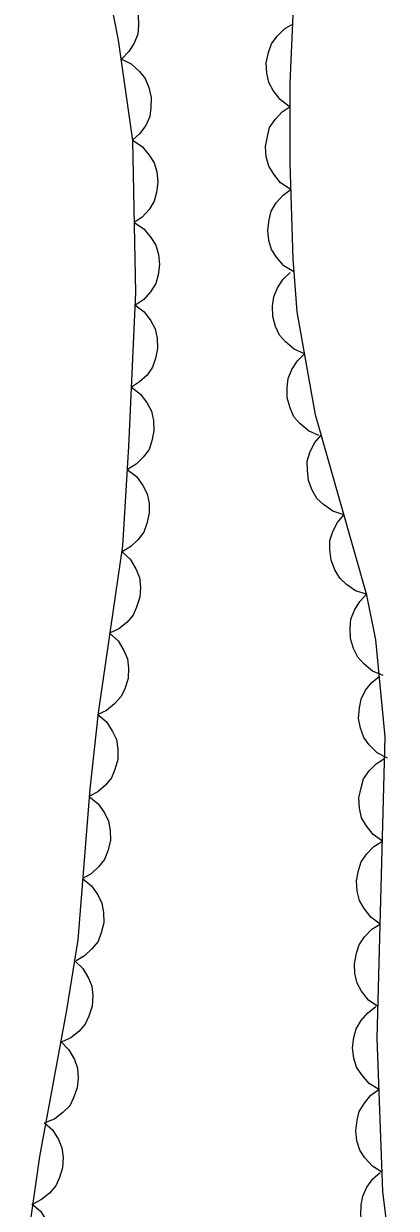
# Model space of a CAD drawing. Extents: x 282461 to 284471, y 5554090 to 5557646.
# Drawn here: x 284227.99 to 284241.52, y 5556811.55 to 5556854.58 of the extents above; entities that cross this region are included whole.
import ezdxf

# ---------------------------------------------------------------- set-up
doc = ezdxf.new("R2010")
doc.units = 0
doc.layers.add('Niveau 44', color=7, linetype='Continuous')

msp = doc.modelspace()

# ---------------------------------------------------------------- linework, layer by layer
at = {"layer": 'Niveau 44'}
for points in [[(284230.19, 5556860.26), (284231.42, 5556853.99), (284231.94, 5556850.34), (284232.05, 5556844.81), (284231.8, 5556839.23), (284231.58, 5556835.62), (284230.69, 5556829.55), (284230.39, 5556826.78), (284229.95, 5556821.31), (284229.55, 5556818.75), (284228.56, 5556813.44), (284228.19, 5556810.81)], [(284230.98, 5556856.25), (284231.36, 5556856.09), (284231.67, 5556855.83), (284231.89, 5556855.58), (284232.05, 5556855.27), (284232.15, 5556854.91), (284232.16, 5556854.53), (284232.13, 5556854.21), (284232, 5556853.88), (284231.81, 5556853.57), (284231.55, 5556853.31)], [(284241.52, 5556808.23), (284241.03, 5556812.16), (284240.82, 5556817.74), (284241.12, 5556828.68), (284240.78, 5556832.21), (284240.45, 5556833.83), (284238.58, 5556840.38), (284237.92, 5556844.12), (284237.78, 5556846.04), (284237.67, 5556849.51), (284237.67, 5556852.43), (284237.78, 5556854.9)], [(284237.63, 5556851.58), (284237.3, 5556851.83), (284237.05, 5556852.16), (284236.89, 5556852.45), (284236.82, 5556852.79), (284236.8, 5556853.16), (284236.88, 5556853.54), (284236.99, 5556853.85), (284237.19, 5556854.13), (284237.46, 5556854.4), (284237.77, 5556854.58)], [(284231.52, 5556853.31), (284231.89, 5556853.13), (284232.19, 5556852.85), (284232.4, 5556852.6), (284232.53, 5556852.27), (284232.62, 5556851.91), (284232.61, 5556851.53), (284232.57, 5556851.21), (284232.42, 5556850.89), (284232.2, 5556850.59), (284231.94, 5556850.35)], [(284237.67, 5556848.57), (284237.32, 5556848.81), (284237.07, 5556849.12), (284236.89, 5556849.41), (284236.8, 5556849.75), (284236.77, 5556850.12), (284236.84, 5556850.49), (284236.92, 5556850.81), (284237.12, 5556851.1), (284237.37, 5556851.38), (284237.67, 5556851.58)], [(284231.94, 5556850.35), (284232.29, 5556850.12), (284232.55, 5556849.81), (284232.73, 5556849.53), (284232.82, 5556849.2), (284232.86, 5556848.83), (284232.81, 5556848.45), (284232.73, 5556848.14), (284232.54, 5556847.84), (284232.29, 5556847.56), (284232, 5556847.36)], [(284237.8, 5556845.57), (284237.44, 5556845.79), (284237.17, 5556846.1), (284236.99, 5556846.38), (284236.89, 5556846.71), (284236.85, 5556847.08), (284236.9, 5556847.46), (284236.98, 5556847.78), (284237.16, 5556848.08), (284237.41, 5556848.36), (284237.7, 5556848.57)], [(284232, 5556847.36), (284232.35, 5556847.13), (284232.61, 5556846.82), (284232.79, 5556846.54), (284232.88, 5556846.2), (284232.92, 5556845.84), (284232.87, 5556845.46), (284232.79, 5556845.15), (284232.6, 5556844.85), (284232.35, 5556844.57), (284232.06, 5556844.37)], [(284238.19, 5556842.59), (284237.81, 5556842.76), (284237.5, 5556843.03), (284237.28, 5556843.27), (284237.13, 5556843.59), (284237.04, 5556843.95), (284237.03, 5556844.34), (284237.07, 5556844.66), (284237.21, 5556844.99), (284237.41, 5556845.3), (284237.67, 5556845.55)], [(284232.03, 5556844.37), (284232.36, 5556844.12), (284232.61, 5556843.79), (284232.76, 5556843.5), (284232.84, 5556843.16), (284232.85, 5556842.79), (284232.77, 5556842.42), (284232.67, 5556842.11), (284232.47, 5556841.82), (284232.2, 5556841.57), (284231.9, 5556841.38)], [(284238.71, 5556839.63), (284238.33, 5556839.8), (284238.02, 5556840.06), (284237.8, 5556840.31), (284237.66, 5556840.63), (284237.56, 5556840.99), (284237.56, 5556841.37), (284237.59, 5556841.7), (284237.73, 5556842.02), (284237.93, 5556842.34), (284238.19, 5556842.59)], [(284231.9, 5556841.38), (284232.23, 5556841.13), (284232.47, 5556840.8), (284232.63, 5556840.51), (284232.7, 5556840.17), (284232.72, 5556839.8), (284232.64, 5556839.43), (284232.54, 5556839.12), (284232.33, 5556838.84), (284232.07, 5556838.58), (284231.76, 5556838.39)], [(284239.62, 5556836.75), (284239.22, 5556836.88), (284238.88, 5556837.12), (284238.64, 5556837.34), (284238.46, 5556837.64), (284238.33, 5556837.99), (284238.29, 5556838.37), (284238.28, 5556838.7), (284238.39, 5556839.04), (284238.56, 5556839.37), (284238.79, 5556839.64)], [(284231.75, 5556838.39), (284232.08, 5556838.14), (284232.31, 5556837.81), (284232.47, 5556837.51), (284232.54, 5556837.17), (284232.55, 5556836.8), (284232.46, 5556836.43), (284232.35, 5556836.12), (284232.14, 5556835.84), (284231.88, 5556835.59), (284231.57, 5556835.4)], [(284240.44, 5556833.86), (284240.04, 5556833.99), (284239.71, 5556834.22), (284239.47, 5556834.45), (284239.29, 5556834.75), (284239.15, 5556835.1), (284239.11, 5556835.48), (284239.11, 5556835.81), (284239.22, 5556836.14), (284239.38, 5556836.47), (284239.62, 5556836.75)], [(284231.55, 5556835.41), (284231.86, 5556835.13), (284232.06, 5556834.78), (284232.19, 5556834.47), (284232.23, 5556834.12), (284232.21, 5556833.76), (284232.09, 5556833.39), (284231.96, 5556833.1), (284231.73, 5556832.83), (284231.44, 5556832.6), (284231.11, 5556832.45)], [(284241.04, 5556830.91), (284240.66, 5556831.07), (284240.34, 5556831.33), (284240.12, 5556831.58), (284239.96, 5556831.89), (284239.86, 5556832.25), (284239.84, 5556832.63), (284239.87, 5556832.96), (284240, 5556833.28), (284240.19, 5556833.6), (284240.44, 5556833.86)], [(284231.11, 5556832.45), (284231.42, 5556832.17), (284231.63, 5556831.82), (284231.76, 5556831.51), (284231.8, 5556831.17), (284231.78, 5556830.8), (284231.66, 5556830.43), (284231.53, 5556830.14), (284231.29, 5556829.88), (284231, 5556829.64), (284230.68, 5556829.49)], [(284241.2, 5556827.9), (284240.83, 5556828.1), (284240.54, 5556828.39), (284240.34, 5556828.66), (284240.22, 5556828.99), (284240.15, 5556829.35), (284240.18, 5556829.73), (284240.24, 5556830.05), (284240.4, 5556830.37), (284240.63, 5556830.66), (284240.91, 5556830.89)], [(284230.68, 5556829.49), (284231, 5556829.22), (284231.22, 5556828.88), (284231.36, 5556828.58), (284231.41, 5556828.23), (284231.41, 5556827.86), (284231.3, 5556827.5), (284231.18, 5556827.19), (284230.96, 5556826.92), (284230.68, 5556826.68), (284230.36, 5556826.51)], [(284241.02, 5556824.89), (284240.68, 5556825.13), (284240.43, 5556825.46), (284240.26, 5556825.74), (284240.18, 5556826.09), (284240.16, 5556826.46), (284240.24, 5556826.83), (284240.33, 5556827.15), (284240.53, 5556827.44), (284240.79, 5556827.7), (284241.1, 5556827.9)], [(284230.37, 5556826.51), (284230.69, 5556826.25), (284230.92, 5556825.92), (284231.07, 5556825.62), (284231.13, 5556825.28), (284231.14, 5556824.91), (284231.04, 5556824.54), (284230.93, 5556824.23), (284230.71, 5556823.96), (284230.44, 5556823.71), (284230.13, 5556823.53)], [(284240.93, 5556821.88), (284240.59, 5556822.13), (284240.35, 5556822.45), (284240.18, 5556822.74), (284240.1, 5556823.08), (284240.08, 5556823.45), (284240.15, 5556823.83), (284240.25, 5556824.14), (284240.45, 5556824.43), (284240.71, 5556824.7), (284241.02, 5556824.89)], [(284230.13, 5556823.53), (284230.45, 5556823.27), (284230.68, 5556822.94), (284230.83, 5556822.64), (284230.89, 5556822.3), (284230.9, 5556821.93), (284230.8, 5556821.56), (284230.69, 5556821.25), (284230.47, 5556820.98), (284230.2, 5556820.73), (284229.89, 5556820.55)], [(284240.85, 5556818.88), (284240.51, 5556819.12), (284240.26, 5556819.44), (284240.1, 5556819.73), (284240.02, 5556820.08), (284240, 5556820.44), (284240.07, 5556820.82), (284240.17, 5556821.13), (284240.37, 5556821.42), (284240.63, 5556821.69), (284240.93, 5556821.88)], [(284229.83, 5556820.56), (284230.14, 5556820.27), (284230.34, 5556819.92), (284230.47, 5556819.62), (284230.5, 5556819.27), (284230.48, 5556818.9), (284230.36, 5556818.54), (284230.22, 5556818.24), (284229.99, 5556817.98), (284229.7, 5556817.75), (284229.37, 5556817.6)], [(284240.89, 5556815.87), (284240.53, 5556816.09), (284240.27, 5556816.4), (284240.08, 5556816.68), (284239.98, 5556817.01), (284239.93, 5556817.38), (284239.98, 5556817.76), (284240.06, 5556818.08), (284240.24, 5556818.38), (284240.49, 5556818.66), (284240.78, 5556818.88)], [(284229.34, 5556817.61), (284229.63, 5556817.31), (284229.83, 5556816.96), (284229.94, 5556816.65), (284229.97, 5556816.3), (284229.93, 5556815.93), (284229.8, 5556815.57), (284229.66, 5556815.28), (284229.41, 5556815.03), (284229.12, 5556814.81), (284228.79, 5556814.67)], [(284241, 5556812.87), (284240.65, 5556813.09), (284240.38, 5556813.39), (284240.2, 5556813.67), (284240.09, 5556814.01), (284240.05, 5556814.37), (284240.1, 5556814.76), (284240.17, 5556815.07), (284240.36, 5556815.38), (284240.6, 5556815.66), (284240.89, 5556815.87)], [(284228.73, 5556814.67), (284229.04, 5556814.4), (284229.25, 5556814.05), (284229.38, 5556813.75), (284229.42, 5556813.4), (284229.4, 5556813.03), (284229.29, 5556812.67), (284229.16, 5556812.37), (284228.93, 5556812.1), (284228.64, 5556811.87), (284228.32, 5556811.71)], [(284241.31, 5556809.88), (284240.94, 5556810.07), (284240.65, 5556810.35), (284240.44, 5556810.61), (284240.31, 5556810.94), (284240.23, 5556811.3), (284240.25, 5556811.68), (284240.3, 5556812), (284240.45, 5556812.32), (284240.67, 5556812.62), (284240.94, 5556812.86)], [(284228.28, 5556811.72), (284228.6, 5556811.45), (284228.82, 5556811.11), (284228.97, 5556810.82), (284229.02, 5556810.47), (284229.02, 5556810.1), (284228.92, 5556809.73), (284228.8, 5556809.43), (284228.58, 5556809.16), (284228.31, 5556808.91), (284227.99, 5556808.74)]]:
    msp.add_lwpolyline(points, dxfattribs=at)

doc.saveas('drawing.dxf')
